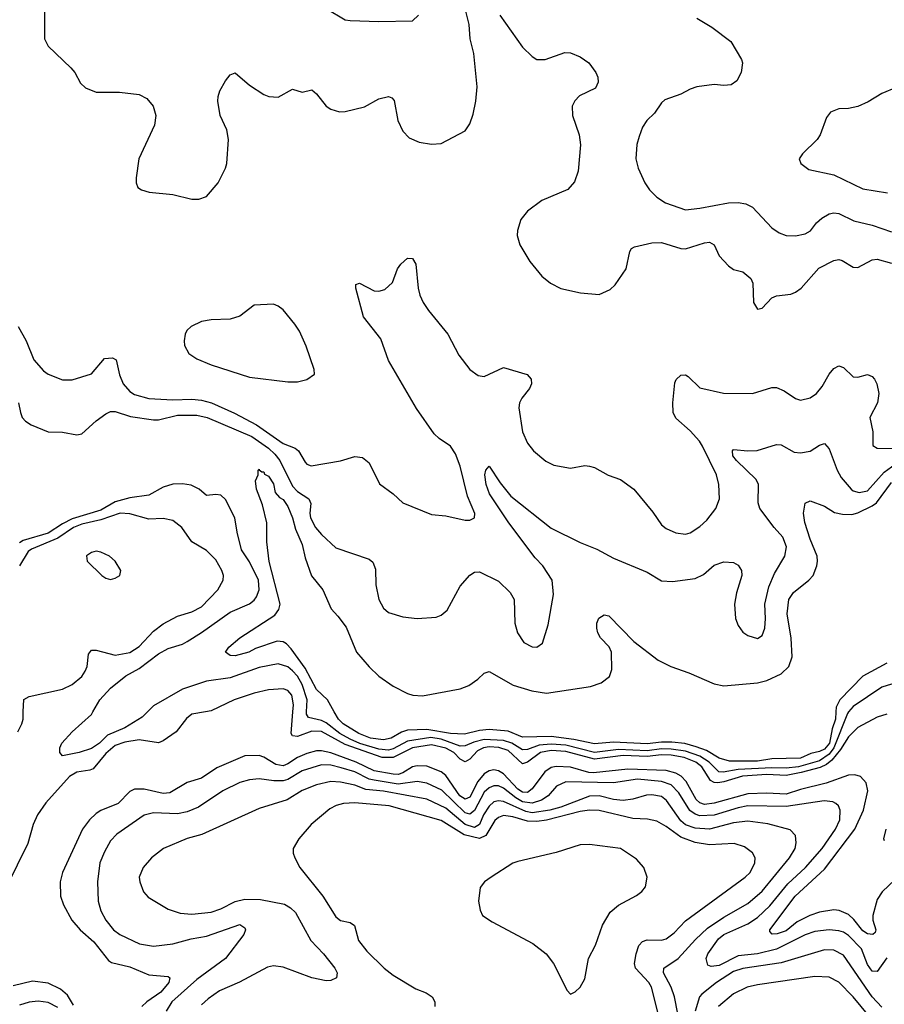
# Model space of a CAD drawing. Header units: inches. Extents: x 1834610 to 2027685, y 642842 to 774116.
# Tile 375 of 632: x 1964671 to 1968280, y 708779 to 712891. Entities that reach past the tile are written whole.
import ezdxf

# ---------------------------------------------------------------- set-up
doc = ezdxf.new("R2010")
doc.units = ezdxf.units.IN
doc.header["$MEASUREMENT"] = 0
doc.layers.add('B9760', color=7, linetype='Continuous')
doc.layers.add('B9761', color=7, linetype='Continuous')

msp = doc.modelspace()

# ---------------------------------------------------------------- linework, layer by layer
at = {"layer": 'B9760', "color": 5}
for points, elevation in [([(1965446.8, 710000), (1965390, 709990.5), (1965367.3, 709972.7), (1965323.8, 709916.2), (1965270, 709878.6), (1965250, 709870.5), (1965170, 709884), (1965110, 709873.9), (1965070, 709859.3), (1965030, 709826.5), (1964977.5, 709762.5), (1964963.8, 709756.2), (1964910, 709747.7), (1964878.4, 709730), (1964779.4, 709620.6), (1964745.3, 709570), (1964727, 709530), (1964704.3, 709450), (1964616.1, 709270)], 280), ([(1964662.6, 709917.4), (1964680.2, 709950), (1964684.8, 709970), (1964685.9, 710000)], 280), ([(1965203.8, 710000), (1965181.6, 709978.4), (1965110, 709933.4), (1965037.5, 709902.5), (1965003.3, 709870), (1964970, 709847.1), (1964919.1, 709830), (1964850, 709816), (1964838, 709830), (1964838, 709850), (1964847, 709870), (1964890, 709917.1), (1964970, 709988.5), (1964976.5, 710000)], 260), ([(1968290, 709989.9), (1968250, 709977.5), (1968170, 709934.7), (1968130, 709895.8), (1968097.1, 709842.9), (1968061.3, 709798.7), (1968039.2, 709780.8), (1968012.4, 709767.6), (1967933.6, 709746.4), (1967870, 709735), (1967790, 709738.1), (1967687.9, 709732.1), (1967610, 709707.7), (1967584.5, 709704.5), (1967570, 709705.5), (1967554.2, 709714.2), (1967517.7, 709770), (1967492.6, 709790), (1967444.3, 709810), (1967390, 709820), (1967350, 709820.8), (1967290, 709814.4), (1967190, 709817.9), (1967070, 709803.2), (1966950, 709835.3), (1966890, 709838.6), (1966844.4, 709830), (1966790, 709790.8), (1966770, 709783.8), (1966710, 709838.3), (1966671.2, 709851.2), (1966630, 709854.3), (1966606.9, 709850), (1966582.5, 709837.5), (1966550, 709803.1), (1966530, 709791.1), (1966510, 709803.3), (1966482.6, 709830), (1966450, 709849.2), (1966390, 709862.8), (1966309.9, 709850.1), (1966230, 709809.5), (1966183.9, 709810), (1966030, 709864.2), (1965930, 709918.2), (1965890, 709919.7), (1965830, 709897.9), (1965810, 709900.4), (1965803.7, 709910), (1965811.1, 710000)], 280), ([(1968131.2, 710000), (1968126.1, 709993.9), (1968069.3, 709850), (1968050, 709824), (1968010, 709795.7), (1967922, 709770), (1967870, 709764.5), (1967810, 709766.3), (1967670, 709760), (1967607.9, 709747.9), (1967589.6, 709749.6), (1967548.7, 709790), (1967510, 709815.8), (1967450, 709836.1), (1967390, 709844.9), (1967350, 709845.4), (1967290, 709838.1), (1967170, 709842.8), (1967070, 709830.9), (1966950, 709861), (1966890, 709865.1), (1966838.7, 709861.3), (1966790, 709843.6), (1966770, 709842.2), (1966725.7, 709870), (1966690, 709881.1), (1966610, 709884.5), (1966566.1, 709873.9), (1966530, 709858), (1966510, 709856.5), (1966430, 709886.8), (1966387.1, 709892.9), (1966290, 709877.6), (1966230, 709846.2), (1966210, 709840.9), (1966170, 709844.7), (1966090, 709868.6), (1966050, 709885.9), (1966006.9, 709910), (1965950, 709954.7), (1965930, 709964.3), (1965876.8, 709976.8), (1965867.8, 709990), (1965868.3, 710000)], 260), ([(1968078.2, 710000), (1968076.2, 709970), (1968061.9, 709930), (1968050.9, 709870), (1968030, 709844.5), (1968010, 709834.5), (1967973.2, 709826.8), (1967930, 709807.5), (1967810, 709804.4), (1967750, 709793.8), (1967633.8, 709793.8), (1967590, 709806.8), (1967538.3, 709838.3), (1967494.7, 709854.7), (1967447.7, 709867.7), (1967393.4, 709873.4), (1967350, 709873.7), (1967290, 709866.5), (1967150, 709873.7), (1967070, 709866), (1966984.3, 709884.3), (1966890, 709896.9), (1966770, 709894.3), (1966710, 709919.8), (1966630, 709926.1), (1966590, 709922.5), (1966526.9, 709906.9), (1966469.7, 709910.3), (1966370, 709926), (1966290, 709923.7), (1966264.1, 709915.9), (1966222, 709890), (1966190, 709883.9), (1966135.1, 709890), (1966086.4, 709910), (1966020.5, 709950), (1966001.2, 709970), (1965984.1, 710000)], 240), ([(1968353.1, 709326.9), (1968271.7, 709248.3), (1968250, 709217.3), (1968231.9, 709150), (1968232.6, 709130), (1968245.2, 709090), (1968241.6, 709078.4), (1968232.7, 709070), (1968210, 709072.8), (1968190, 709085.6), (1968152.6, 709132.6), (1968130, 709153.7), (1968091, 709171), (1968070, 709173.3), (1968010, 709163.6), (1967969.8, 709150.2), (1967916.5, 709123.5), (1967870, 709086.4), (1967833.3, 709073.3), (1967811.9, 709071.9), (1967802.8, 709082.8), (1967802.6, 709090), (1967908, 709230), (1968030, 709343.3), (1968156.5, 709510), (1968193.6, 709590), (1968210.9, 709670), (1968204.2, 709704.2), (1968180.5, 709730), (1968157.2, 709737.2), (1968130, 709736), (1968037.6, 709702.4), (1967930, 709676.2), (1967870, 709656.2), (1967790, 709661.3), (1967710, 709657.6), (1967570, 709619.4), (1967530, 709614), (1967510, 709619.8), (1967494, 709634), (1967452.7, 709710), (1967432.2, 709732.2), (1967410, 709744.5), (1967370, 709755), (1967210, 709761), (1967065.9, 709745.9), (1967047.1, 709747.1), (1966970, 709768.6), (1966910, 709771.7), (1966890, 709767.2), (1966862.7, 709750), (1966810, 709679.2), (1966790, 709663.9), (1966770, 709664.7), (1966750, 709676.8), (1966690, 709741.6), (1966670, 709754.1), (1966650, 709758.2), (1966630, 709753.8), (1966610, 709741), (1966583.7, 709710), (1966550, 709643.8), (1966530, 709636.3), (1966508.3, 709650), (1966450, 709734.3), (1966430, 709750.3), (1966370, 709773), (1966330, 709775.3), (1966310, 709770.2), (1966270, 709745.3), (1966250, 709739), (1966230, 709739.6), (1966150, 709754.1), (1966074.7, 709790), (1965970, 709829), (1965930, 709838), (1965910, 709838), (1965870, 709826.4), (1965830, 709809.3), (1965790, 709782.6), (1965770, 709774.8), (1965739.8, 709779.8), (1965690, 709811.3), (1965670, 709817.8), (1965610, 709816.1), (1965493.1, 709766.9), (1965430, 709723.6), (1965370, 709704.9), (1965297.3, 709662.7), (1965270, 709659.7), (1965190, 709676.9), (1965150, 709677.2), (1965130, 709667.7), (1965082.4, 709617.7), (1965010, 709588.1), (1964990, 709575.5), (1964962.3, 709550), (1964933.4, 709510), (1964849.5, 709330), (1964839.4, 709290), (1964840.5, 709230), (1964854, 709194), (1964888.1, 709130), (1964923.5, 709090), (1964980.1, 709040.1), (1965041.7, 708961.7), (1965053.8, 708953.8), (1965130, 708936), (1965210, 708902.3), (1965290, 708894.7), (1965297, 708890), (1965293.5, 708870), (1965260.1, 708830), (1965202, 708790), (1965181.1, 708770)], 320), ([(1968290, 708972.5), (1968250, 708916.2), (1968230, 708916.8), (1968210, 708944.6), (1968184.4, 709010), (1968130, 709066.9), (1968110, 709079.7), (1968090, 709085.5), (1968050, 709089.5), (1967990, 709082.8), (1967950, 709069), (1967830, 709009.9), (1967750, 708990.4), (1967670, 708982.1), (1967590, 708940.8), (1967557.3, 708937.3), (1967543, 708943), (1967536.9, 708970), (1967543.6, 708990), (1967587.7, 709052.3), (1967610, 709070.8), (1967710, 709115.5), (1967750, 709141.6), (1967801.6, 709190), (1967877.7, 709282.3), (1967950.4, 709350), (1968021.2, 709430), (1968076.4, 709510), (1968093.9, 709550), (1968096.1, 709590), (1968088.2, 709608.2), (1968077.8, 709617.8), (1968064.5, 709624.5), (1968028.4, 709628.4), (1967870, 709605.5), (1967710, 709607.2), (1967670, 709599.9), (1967570, 709568.4), (1967510, 709566.7), (1967490, 709573.4), (1967468.5, 709588.5), (1967421.7, 709661.7), (1967390, 709694.9), (1967350, 709709.4), (1967250, 709719.3), (1967150, 709704.3), (1966950, 709708.4), (1966911.7, 709690), (1966877.3, 709650), (1966848.6, 709631.4), (1966810, 709618.5), (1966770, 709625), (1966741.3, 709641.3), (1966690, 709681.8), (1966670, 709691.8), (1966650, 709691.9), (1966630, 709683.6), (1966610, 709664.8), (1966570, 709587.9), (1966550, 709572.6), (1966530, 709579.1), (1966432.8, 709672.8), (1966370, 709701.8), (1966330, 709709.3), (1966250, 709698.2), (1966150, 709714.9), (1966130, 709719.3), (1966070, 709749.2), (1966013.2, 709766.8), (1965970, 709777.7), (1965930, 709779.4), (1965850, 709754.3), (1965790, 709717.2), (1965770, 709711.9), (1965731.8, 709711.8), (1965670, 709720.1), (1965630, 709716.2), (1965590, 709705.8), (1965518.6, 709670), (1965417.8, 709602.2), (1965370, 709582.5), (1965330, 709574.2), (1965230, 709578.1), (1965190, 709568.5), (1965076.1, 709490), (1965050, 709461), (1965024.4, 709415.6), (1965005.9, 709370), (1964995.4, 709290), (1964999, 709210), (1965010.2, 709170), (1965030.2, 709130), (1965062.7, 709090), (1965089.2, 709070), (1965171.2, 709031.2), (1965230, 709021.2), (1965310, 709031.2), (1965387, 709053), (1965450, 709064.2), (1965590, 709112.6), (1965610, 709098.8), (1965613.4, 709090), (1965606.5, 709070), (1965530.2, 708970), (1965410, 708883.2), (1965305.2, 708790), (1965282.9, 708750)], 340), ([(1967430, 708674.5), (1967404.2, 708810), (1967389.9, 708849.9), (1967357.9, 708910), (1967359.3, 708930), (1967420.2, 708970), (1967492.2, 709050), (1967542.4, 709097.6), (1967610, 709142.8), (1967710, 709200.5), (1967770, 709251.2), (1967884.5, 709390), (1967907.3, 709430), (1967912.6, 709452.6), (1967910, 709484), (1967887.3, 709507.3), (1967793.2, 709533.1), (1967710, 709543.8), (1967650, 709537.1), (1967550, 709510.5), (1967490, 709515.1), (1967450, 709528.7), (1967430, 709544.7), (1967370.7, 709630), (1967350, 709647.2), (1967310, 709654.4), (1967287.8, 709652.2), (1967230, 709635.4), (1967189.4, 709630.6), (1967150, 709634.6), (1967090, 709649.9), (1967050, 709648.5), (1966930, 709602.8), (1966883.2, 709590), (1966810, 709579.1), (1966783.8, 709583.8), (1966690, 709625.8), (1966670, 709629.3), (1966650, 709624.6), (1966630, 709606.4), (1966606.8, 709570), (1966590.7, 709529.3), (1966570, 709517.5), (1966530, 709530), (1966450, 709598.7), (1966370, 709635.5), (1966190, 709668.7), (1966116.1, 709676.1), (1966070, 709693.4), (1966010, 709707.1), (1965970, 709709.1), (1965910, 709695.8), (1965850, 709671.9), (1965787.5, 709632.5), (1965670, 709596.2), (1965431.3, 709488.7), (1965370, 709471.6), (1965270.5, 709430), (1965221.1, 709390), (1965186.5, 709350), (1965170.2, 709310), (1965172.3, 709290), (1965188, 709248), (1965206.6, 709226.6), (1965290, 709176.2), (1965340, 709160), (1965390, 709155.5), (1965470, 709163.5), (1965510, 709178.3), (1965570, 709208.9), (1965610, 709217.9), (1965676.7, 709216.7), (1965776.5, 709196.5), (1965801.6, 709181.6), (1965821.8, 709161.8), (1965885.9, 709045.9), (1965939.6, 708990), (1965985.7, 708930), (1965996.4, 708910), (1965993, 708890), (1965970, 708878.9), (1965950, 708876.4), (1965889.9, 708889.9), (1965770, 708934.6), (1965730, 708939.8), (1965705.4, 708934.6), (1965588.6, 708871.4), (1965505.1, 708834.9), (1965458, 708802), (1965430, 708776.8)], 360), ([(1967338.3, 708730), (1967308.6, 708850), (1967297.7, 708870), (1967242, 708930), (1967237.7, 708950), (1967243.7, 708990), (1967255.9, 709024.1), (1967270, 709040.8), (1967290, 709047.9), (1967350, 709046.8), (1967370, 709053.1), (1967402.4, 709077.6), (1967450, 709128.1), (1967699.8, 709310), (1967720.3, 709330), (1967739.8, 709370), (1967740.3, 709390), (1967730, 709412.1), (1967696.7, 709436.7), (1967653.2, 709450), (1967550, 709445), (1967490, 709454.1), (1967430, 709477.5), (1967370, 709521.2), (1967330, 709544.2), (1967292.2, 709552.2), (1967230, 709555), (1967090, 709588.6), (1967050, 709590.2), (1967010, 709584.7), (1966870, 709547.6), (1966830, 709543), (1966790, 709543.9), (1966730, 709562.2), (1966690, 709566.8), (1966670, 709559.5), (1966653.9, 709546.1), (1966616.6, 709483.4), (1966590, 709470.7), (1966526.6, 709486.5), (1966430, 709545.9), (1966212.8, 709607.2), (1966070, 709620.4), (1966023, 709617), (1965991.4, 709608.6), (1965965.4, 709594.6), (1965887.2, 709530), (1965836.4, 709470), (1965812.7, 709430), (1965812.7, 709410), (1965819.5, 709390), (1965840.3, 709350), (1965936.2, 709230), (1965990, 709144.6), (1966009.5, 709129.5), (1966050, 709120.2), (1966068.5, 709108.5), (1966085.4, 709045.4), (1966120.5, 709000.5), (1966192.4, 708930), (1966230, 708900.2), (1966324.3, 708844.3), (1966367.1, 708827.1), (1966393, 708810), (1966403.1, 708790), (1966403.1, 708770)], 380), ([(1968281.2, 709461.2), (1968278, 709470), (1968287.4, 709510)], 280), ([(1968270, 708766.4), (1968230, 708809.9), (1968110, 708984.1), (1968070, 709004.7), (1968030, 709006.7), (1967850, 708951.8), (1967690, 708928.9), (1967650, 708915.7), (1967579.8, 708870), (1967518.4, 708821.6), (1967508.8, 708810), (1967490, 708750)], 360), ([(1968217.1, 708730), (1968150, 708809.9), (1968090, 708871.8), (1968050, 708892.7), (1967990, 708895.7), (1967750, 708860.7), (1967707.2, 708850), (1967650, 708823.2), (1967587.3, 708770)], 380), ([(1964895.9, 708775.9), (1964870, 708817.3), (1964841.8, 708841.8), (1964790, 708867.1), (1964724.7, 708875.3), (1964643.7, 708856.3)], 320), ([(1964830, 708765.9), (1964790, 708785.9), (1964747.7, 708792.3), (1964710, 708787.7), (1964670, 708775.8)], 340)]:
    msp.add_lwpolyline(points, dxfattribs=dict(at, elevation=elevation))
at = {"layer": 'B9760', "color": 5, "elevation": 420}
msp.add_lwpolyline([(1967050, 709447), (1967010, 709444.9), (1966910, 709413.3), (1966750, 709375), (1966730, 709368), (1966638.4, 709310), (1966610.4, 709290), (1966593, 709267), (1966586.3, 709210), (1966592.6, 709172.6), (1966603.1, 709150), (1966643, 709123), (1966812.5, 709032.5), (1966868.8, 708990), (1966899.5, 708950), (1966956, 708836), (1966970, 708822), (1966990, 708831), (1967010, 708850.8), (1967030, 708886), (1967045.3, 708970), (1967073.8, 709026.2), (1967103.9, 709110), (1967136.1, 709163.9), (1967170, 709193.4), (1967246.1, 709233.9), (1967268.2, 709250), (1967282.6, 709270), (1967289.7, 709310), (1967276.4, 709350), (1967245.1, 709385.1), (1967178.9, 709430)], close=True, dxfattribs=at)
at = {"layer": 'B9761', "color": 5}
for points, elevation in [([(1964774, 712946), (1964773.8, 712810), (1964790, 712779.5), (1964884.6, 712690), (1964900.9, 712670), (1964925.2, 712625.2), (1964946.1, 712606.1), (1964990, 712588.4), (1965087.9, 712587.9), (1965170, 712578.4), (1965201.4, 712561.4), (1965228, 712530), (1965238.7, 712490), (1965234, 712450), (1965168, 712310), (1965156.5, 712230), (1965157.1, 712210), (1965164, 712190), (1965179.5, 712179.5), (1965211.3, 712170), (1965310, 712160.6), (1965390, 712140.7), (1965419.2, 712140.8), (1965450, 712152.7), (1965499.5, 712210), (1965529.6, 712270), (1965535.1, 712290), (1965542.5, 712390), (1965535.4, 712430), (1965508.2, 712490), (1965497.3, 712550), (1965498.9, 712570), (1965506.4, 712593.6), (1965530, 712635.3), (1965550, 712660.4), (1965570, 712668.4), (1965630, 712617.6), (1965690, 712578.4), (1965710.8, 712570), (1965750, 712567.2), (1965810, 712600.3), (1965850, 712587.9), (1965890, 712598), (1965910, 712581.6), (1965950.4, 712530), (1965970, 712516.5), (1966006, 712506), (1966030, 712507.1), (1966110, 712526.2), (1966170, 712560.2), (1966211, 712570), (1966224.2, 712564.2), (1966233.4, 712553.4), (1966249.1, 712470), (1966270, 712424.9), (1966296.7, 712396.7), (1966338.6, 712378.6), (1966390, 712370.2), (1966430, 712373.2), (1966530, 712427.1), (1966550, 712455.8), (1966563.7, 712496.3), (1966575.2, 712550), (1966579.9, 712610), (1966566.4, 712750), (1966550.6, 712810), (1966546.8, 712870), (1966532.2, 712932.2)], 320), ([(1965950, 712937.6), (1966030, 712890.3), (1966050, 712887.2), (1966170, 712883.2), (1966310, 712886.3), (1966335.1, 712910)], 340), ([(1966675.2, 712910), (1966770, 712776.1), (1966810, 712736.9), (1966830, 712724.9), (1966864, 712724), (1966946.9, 712753.1), (1966970, 712751.7), (1967010, 712736.1), (1967046.4, 712710), (1967076.4, 712670), (1967083.5, 712650), (1967085.4, 712630), (1967074.9, 712605.1), (1967007.6, 712572.4), (1966987.6, 712552.4), (1966977.1, 712530), (1966978.3, 712490), (1967006, 712410), (1967012.3, 712367.7), (1967002, 712258), (1966986.4, 712213.6), (1966959, 712181), (1966850, 712135.8), (1966790, 712091.2), (1966763.2, 712056.8), (1966748.9, 712010), (1966747.4, 711990), (1966758.9, 711950), (1966800.7, 711880.7), (1966850, 711819.6), (1966887.2, 711790), (1966930, 711768.2), (1967011.3, 711750), (1967090, 711743.2), (1967136.1, 711763.9), (1967156.1, 711783.9), (1967203.1, 711850), (1967217.7, 711922.3), (1967225.1, 711934.9), (1967237.7, 711942.3), (1967310, 711958.4), (1967350, 711960.2), (1967430, 711934.7), (1967450, 711933.5), (1967530, 711959.1), (1967550, 711960.9), (1967570.2, 711950.2), (1967590, 711904.9), (1967630, 711863.1), (1967650, 711847.4), (1967690, 711837), (1967722.6, 711810), (1967731.4, 711790), (1967734.3, 711710), (1967750, 711682), (1967770, 711686.3), (1967810.6, 711729.4), (1967830, 711737.2), (1967890, 711744.2), (1967910, 711752.6), (1967933.1, 711770), (1968007.3, 711852.7), (1968070, 711884.9), (1968090, 711889), (1968104.8, 711884.8), (1968150, 711856.9), (1968170, 711856), (1968230, 711888.2), (1968249.9, 711890.1), (1968310, 711873.4)], 320), ([(1967497, 712897), (1967559.8, 712859.8), (1967639.4, 712799.4), (1967684.1, 712724.1), (1967688, 712710), (1967683, 712670), (1967664.4, 712635.6), (1967641.1, 712618.9), (1967610, 712615.4), (1967570, 712619.8), (1967498, 712610), (1967470, 712600.7), (1967430, 712579.3), (1967363.8, 712556.2), (1967350, 712544), (1967320.4, 712499.6), (1967288.2, 712470), (1967270, 712441.2), (1967256.7, 712403.3), (1967247.6, 712370), (1967243.2, 712310), (1967252.9, 712270), (1967280.9, 712210), (1967300.2, 712180.2), (1967330, 712148.8), (1967366.4, 712126.4), (1967450, 712097.1), (1967510, 712103.2), (1967630, 712125.6), (1967670, 712127.3), (1967701.8, 712121.8), (1967730, 712107.9), (1967810, 712021.1), (1967841, 712001), (1967870, 711989.1), (1967910, 711987.9), (1967950, 711995.8), (1967971.6, 712008.4), (1967997.4, 712042.6), (1968018.6, 712061.4), (1968050, 712079.3), (1968070, 712083.5), (1968090, 712080.6), (1968152.4, 712050), (1968230, 712032.7), (1968310, 712004.3)], 340), ([(1968330, 712607.3), (1968270, 712582.9), (1968212.4, 712547.6), (1968170, 712528), (1968130, 712519.6), (1968090, 712518.4), (1968055.8, 712504.2), (1968038.3, 712481.7), (1968012.4, 712410), (1967999.3, 712390), (1967938.8, 712330), (1967924.7, 712310), (1967931, 712290), (1967965.3, 712265.3), (1968070, 712242.8), (1968190, 712184), (1968293, 712167)], 360), ([(1964664.4, 711610), (1964697.6, 711550), (1964730, 711470.4), (1964770, 711424.9), (1964790, 711410.2), (1964850, 711387), (1964890, 711387.2), (1964970, 711411.6), (1965024.3, 711475.7), (1965058.3, 711478.3), (1965073.4, 711470), (1965087, 711407), (1965102.4, 711370), (1965130, 711337.4), (1965150, 711325.8), (1965210, 711308.1), (1965310, 711303.2), (1965390, 711306.2), (1965430, 711302), (1965471.1, 711291.1), (1965567.5, 711247.5), (1965659.4, 711199.4), (1965770, 711121.5), (1965821.4, 711101.4), (1965834, 711090), (1965862.3, 711042.3), (1965870, 711034.3), (1965887.7, 711027.7), (1966010, 711048.7), (1966070, 711066.2), (1966102, 711062), (1966130, 711040.5), (1966172.8, 710952.8), (1966230, 710910.3), (1966270, 710873.1), (1966390, 710824.6), (1966450, 710818.6), (1966530, 710800.8), (1966550, 710801.1), (1966569.3, 710810), (1966571, 710829), (1966540.6, 710900.6), (1966510, 711026), (1966490, 711078), (1966469.8, 711110), (1966421.6, 711141.6), (1966400.7, 711160.7), (1966326.8, 711266.8), (1966210, 711467.6), (1966177.8, 711557.8), (1966106.2, 711650), (1966074.5, 711770), (1966074.6, 711785.4), (1966089.6, 711790.3), (1966150, 711758), (1966170, 711756.9), (1966195.5, 711764.5), (1966226.6, 711793.4), (1966248.6, 711850), (1966261.3, 711870), (1966290, 711894.4), (1966310, 711894), (1966324.4, 711870), (1966333.7, 711770), (1966340.9, 711740.9), (1966355.2, 711710), (1966376.7, 711676.7), (1966457.9, 711577.9), (1966503.5, 711490), (1966550, 711430.3), (1966584.6, 711404.6), (1966610, 711400.2), (1966690, 711438), (1966788.9, 711408.9), (1966805.3, 711390), (1966807.4, 711370), (1966798.3, 711350), (1966766.3, 711310), (1966757.3, 711290), (1966754.7, 711270), (1966770.2, 711170.2), (1966790, 711122), (1966815.8, 711090), (1966867, 711047), (1966900.7, 711030), (1966970, 711018.3), (1967030, 711028.7), (1967050, 711026.7), (1967070, 711020.4), (1967128, 710988), (1967179.1, 710970), (1967234.4, 710930), (1967313.8, 710833.8), (1967350, 710781.7), (1967370, 710766), (1967410, 710747.6), (1967450, 710742.7), (1967470, 710747.7), (1967510, 710773.6), (1967539, 710801), (1967577.2, 710850), (1967591.8, 710890), (1967589.8, 710950), (1967579.3, 710990), (1967520.6, 711110), (1967508.9, 711130), (1967470, 711174), (1967410, 711226.6), (1967399.3, 711250), (1967397.5, 711290), (1967406, 711374), (1967411.4, 711388.6), (1967430, 711406), (1967450, 711407.4), (1967461, 711401), (1967510, 711353.1), (1967608.6, 711331.4), (1967730, 711329.2), (1967810, 711355.2), (1967830, 711355.2), (1967861.4, 711341.4), (1967910, 711308.9), (1967930, 711302.3), (1967970, 711312.1), (1967997.2, 711330), (1968021.2, 711358.8), (1968050, 711410.3), (1968070, 711434.3), (1968090, 711445.3), (1968110, 711438.4), (1968150, 711398.7), (1968170, 711398), (1968210, 711408.9), (1968230, 711400.3), (1968238.5, 711390), (1968249.1, 711370), (1968257.5, 711330), (1968251, 711290), (1968219.5, 711230), (1968231.7, 711170), (1968232.8, 711112.8), (1968250, 711102), (1968330, 711099.6)], 280), ([(1964666.3, 711290), (1964673.5, 711250), (1964681.6, 711230), (1964694.4, 711214.4), (1964718.3, 711198.3), (1964790, 711170.2), (1964850, 711168.1), (1964910, 711156.5), (1964930, 711161.3), (1964990, 711214.9), (1965030, 711245.2), (1965050, 711253.8), (1965070, 711254), (1965133.1, 711233.1), (1965230, 711219), (1965250, 711219.7), (1965330, 711239.3), (1965410, 711239.1), (1965454, 711230), (1965640.1, 711150), (1965710, 711101.5), (1965736, 711076), (1965756.2, 711050), (1965810, 710942.4), (1965830, 710921), (1965878.4, 710890), (1965886, 710870), (1965882, 710830), (1965884.7, 710810), (1965905.8, 710770), (1965930, 710741.5), (1965990, 710684.7), (1966130, 710637.7), (1966144.7, 710624.7), (1966155.4, 710595.4), (1966156.9, 710530), (1966169.3, 710470), (1966190, 710433.7), (1966210, 710414.6), (1966270, 710397.3), (1966330, 710390.3), (1966410, 710396), (1966430, 710403.7), (1966454.6, 710425.4), (1966510, 710525.7), (1966550, 710570.4), (1966570, 710583.8), (1966590, 710584.4), (1966670, 710546), (1966718.6, 710498.6), (1966734.9, 710470), (1966737.6, 710370), (1966748.4, 710330), (1966775.5, 710290), (1966810, 710272.4), (1966829.5, 710270.5), (1966853.1, 710286.9), (1966876.8, 710363.2), (1966899.2, 710490), (1966893.9, 710550), (1966854.9, 710610), (1966823, 710643), (1966712.1, 710790), (1966631.9, 710910), (1966618.5, 710950), (1966611.8, 710990), (1966616, 711010), (1966630, 711026.8), (1966676, 710956), (1966720.7, 710900.6), (1966890, 710767.3), (1967010, 710708), (1967080, 710680), (1967150, 710642), (1967290, 710584), (1967350, 710546.9), (1967395.6, 710544.4), (1967490, 710556.9), (1967525.9, 710574.1), (1967570, 710612.2), (1967610, 710627.3), (1967650, 710624), (1967670, 710613.4), (1967684, 710590), (1967684.9, 710570), (1967662.6, 710497.4), (1967654, 710450), (1967658.9, 710390), (1967670, 710360.7), (1967690, 710332.7), (1967710, 710318.7), (1967750, 710307), (1967770, 710319.1), (1967781, 710350), (1967784.7, 710390), (1967781, 710450), (1967798.2, 710521.8), (1967822.3, 710577.7), (1967864.7, 710650), (1967871.4, 710690), (1967857.1, 710730), (1967820.8, 710770), (1967760.3, 710850), (1967753.2, 710873.2), (1967755, 710950), (1967744.9, 710970), (1967663.2, 711050), (1967648.3, 711070), (1967646.4, 711090), (1967650, 711096.4), (1967710, 711090.1), (1967748.8, 711091.2), (1967830, 711116.1), (1967850, 711114.9), (1967904.3, 711084.3), (1967930, 711081.2), (1967970, 711088.8), (1968010, 711113.2), (1968030, 711120.2), (1968050, 711098.3), (1968082.6, 711010), (1968099.4, 710979.4), (1968141.1, 710930), (1968150, 710923), (1968175.7, 710915.7), (1968210, 710922.9), (1968279.4, 711000.6), (1968325.9, 711034.1)], 260), ([(1965984.1, 710000), (1965955.7, 710050), (1965910, 710094), (1965862.4, 710182.4), (1965804, 710264), (1965784.4, 710284.4), (1965770, 710292.4), (1965745.2, 710294.8), (1965655.7, 710264.3), (1965627.7, 710250), (1965570, 710234), (1965550, 710235.1), (1965529.6, 710249.6), (1965543.7, 710270), (1965589.6, 710310), (1965735.6, 710404.4), (1965752.6, 710427.4), (1965758.5, 710450), (1965712.5, 710627.5), (1965702.8, 710710), (1965703, 710790), (1965684.5, 710864.5), (1965659.6, 710930), (1965655.3, 710964.7), (1965666, 710990), (1965666, 711010), (1965670, 711014), (1965671, 711011), (1965682, 711002), (1965690, 711002), (1965693, 710993), (1965710, 710984), (1965730, 710952.7), (1965736.9, 710916.9), (1965755, 710895.1), (1965770, 710886.5), (1965790, 710858), (1965810, 710810.3), (1965822.5, 710762.5), (1965850, 710698.5), (1965863.1, 710643.1), (1965888.9, 710568.9), (1965936, 710510), (1965970.4, 710430), (1965999.5, 710399.5), (1966033.2, 710353.2), (1966077.4, 710250), (1966130, 710187.9), (1966170, 710149.2), (1966230, 710107.1), (1966290, 710076.2), (1966311.3, 710070), (1966352.4, 710067.6), (1966510, 710095.8), (1966545.2, 710110), (1966583.8, 710136.2), (1966610, 710162), (1966630, 710168.2), (1966731, 710111), (1966808, 710088), (1966870, 710078.7), (1967054.1, 710105.9), (1967097.9, 710122.1), (1967132.6, 710147.4), (1967143.2, 710176.8), (1967140.9, 710250), (1967131.2, 710271.2), (1967095.4, 710310), (1967084.7, 710330), (1967080.5, 710350), (1967080.5, 710370), (1967088.2, 710391.8), (1967110, 710405.5), (1967130, 710401.6), (1967234.3, 710294.3), (1967335.9, 710215.9), (1967389.5, 710189.5), (1967463.7, 710163.7), (1967570, 710117.3), (1967610, 710108.4), (1967750, 710121.9), (1967790, 710131.3), (1967850, 710159.5), (1967881.4, 710190), (1967895.6, 710230), (1967891.5, 710308.5), (1967874.1, 710410), (1967882.1, 710470), (1967901.4, 710498.6), (1967964.7, 710550), (1967982.7, 710570), (1967998.5, 710610), (1968001.3, 710630), (1967999.1, 710650), (1967970, 710720.9), (1967948.5, 710791.5), (1967942.9, 710830), (1967950, 710871.3), (1967970, 710882), (1968030, 710858.7), (1968072.1, 710832.1), (1968105.8, 710825.8), (1968144.7, 710824.7), (1968170, 710831.6), (1968230, 710860.4), (1968246.8, 710873.2), (1968310, 710958)], 240), ([(1964976.5, 710000), (1965004.8, 710050), (1965050, 710098.6), (1965114.5, 710150), (1965170, 710181.7), (1965250, 710242.3), (1965290, 710264.3), (1965350, 710282.8), (1965370, 710293.8), (1965430, 710331.1), (1965550, 710417.1), (1965630, 710451.6), (1965650, 710467), (1965659.5, 710480.5), (1965669.9, 710510), (1965667.3, 710550), (1965630, 710627.1), (1965596.8, 710676.8), (1965578.3, 710750), (1965569.1, 710810), (1965530, 710887.1), (1965510, 710904.5), (1965490, 710907.8), (1965450, 710903.5), (1965419.8, 710930), (1965386.6, 710946.6), (1965350, 710953), (1965310, 710950.5), (1965270, 710937.9), (1965210, 710905.4), (1965130, 710894.3), (1965070, 710877.7), (1965010, 710841.8), (1964890, 710805.8), (1964850, 710785.8), (1964790, 710747), (1964684.7, 710715.3), (1964670, 710705.4)], 260), ([(1964685.9, 710000), (1964687.9, 710052.1), (1964710, 710064.2), (1964850, 710094.5), (1964890, 710114.6), (1964930, 710147.7), (1964944.5, 710170), (1964952.5, 710190), (1964958.4, 710241.6), (1964970, 710258.2), (1964990, 710257.8), (1965070, 710236.3), (1965130, 710248.2), (1965170, 710272.8), (1965230, 710337), (1965270, 710367.8), (1965330, 710400.4), (1965390, 710417.5), (1965430, 710439.4), (1965498.2, 710510), (1965520.8, 710550), (1965521.6, 710570), (1965514.8, 710590), (1965490, 710635.3), (1965450, 710674.2), (1965390, 710709.8), (1965347.3, 710770), (1965310, 710799.1), (1965270, 710808.1), (1965210, 710804.8), (1965130, 710826.8), (1965090, 710829.3), (1965010, 710802), (1964930, 710784.5), (1964895.8, 710770), (1964830, 710726.2), (1964720.2, 710679.8), (1964706.3, 710670), (1964669.5, 710610.5)], 280), ([(1965868.3, 710000), (1965870.8, 710050), (1965850, 710114.7), (1965830, 710148.7), (1965810, 710172), (1965790, 710188.4), (1965750, 710201.2), (1965670, 710185.2), (1965550, 710142.9), (1965450, 710128.8), (1965350, 710095.4), (1965230, 710025.4), (1965203.8, 710000)], 260), ([(1968290, 710202.9), (1968190, 710148.9), (1968094, 710050), (1968079.5, 710020.5), (1968078.2, 710000)], 240), ([(1968454.5, 710000), (1968450.9, 710010), (1968392.2, 710090), (1968350, 710114.5), (1968310, 710116), (1968270, 710103.4), (1968150, 710022.7), (1968131.2, 710000)], 260), ([(1965811.1, 710000), (1965813.6, 710030), (1965807, 710070), (1965790, 710089), (1965770, 710096.3), (1965710, 710092.5), (1965650, 710078.1), (1965566.4, 710050), (1965470, 710003.9), (1965446.8, 710000)], 280)]:
    msp.add_lwpolyline(points, dxfattribs=dict(at, elevation=elevation))
at = {"layer": 'B9761', "color": 5, "elevation": 320}
for points in [[(1965730, 711702.3), (1965650, 711698), (1965590, 711652.4), (1965550, 711639.8), (1965470, 711636.8), (1965430, 711629.8), (1965387, 711610), (1965368, 711592), (1965362, 711578), (1965356.9, 711550), (1965358.5, 711530), (1965376.7, 711496.7), (1965410, 711473.8), (1965470.4, 711450), (1965630, 711397.5), (1965790, 711378.4), (1965830, 711378.6), (1965870, 711387.6), (1965902, 711410), (1965900.5, 711430), (1965866.9, 711526.9), (1965838.7, 711590), (1965819.7, 711619.7), (1965770, 711678.3), (1965750, 711694.2)], [(1964990, 710670.6), (1964970, 710666), (1964950, 710651.3), (1964952.7, 710630), (1965014, 710570), (1965030, 710558), (1965050, 710553), (1965070, 710558), (1965089.2, 710570), (1965093.3, 710590), (1965069.6, 710630), (1965045.1, 710650), (1965010, 710667.1)]]:
    msp.add_lwpolyline(points, close=True, dxfattribs=at)

doc.saveas('drawing.dxf')
